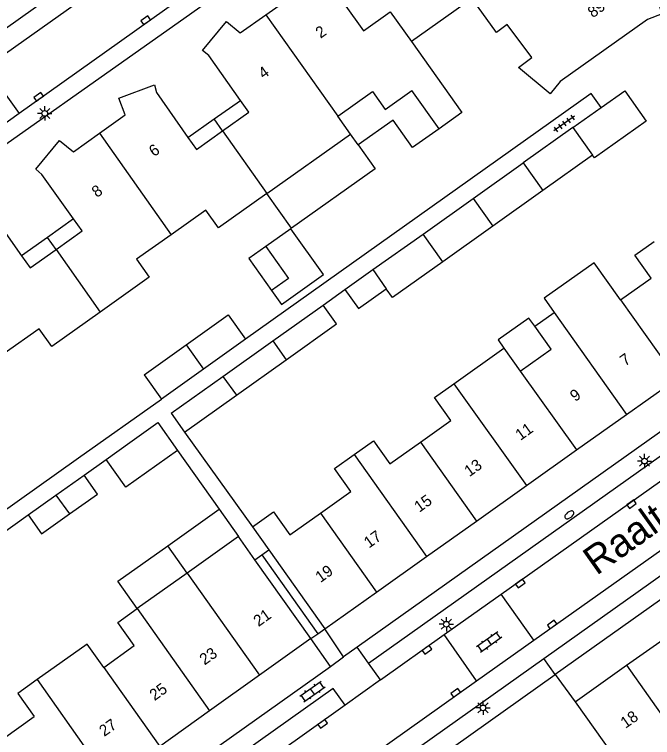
# Model space of a CAD drawing. Extents: x 124000 to 128010, y 398999 to 403000.
# Drawn here: x 126879.3 to 126935.4, y 399754.4 to 399818 of the extents above; entities that cross this region are included whole.
import ezdxf

# ---------------------------------------------------------------- set-up
doc = ezdxf.new("R2010")
doc.units = 0
for name, color, linetype in [('gg-afsc-erfafscheiding', 7, 'Continuous'), ('gg-afsc-muur', 7, 'Continuous'), ('gg-anno-huisnummerreeks BGT', 7, 'Continuous'), ('gg-anno-openbare ruimte label', 7, 'Continuous'), ('gg-bbg-gedigitaliseerde bebouwing', 7, 'Continuous'), ('gg-bbg-gedigitaliseerde bijgebouw', 7, 'Continuous'), ('gg-bbg-hoofdgebouw', 7, 'Continuous'), ('gg-bbg-luifel en loopbrug', 7, 'Continuous'), ('gg-bbg-onder overbouw', 7, 'Continuous'), ('gg-bbg-pand overbouw', 7, 'Continuous'), ('gg-bbg-tussenscheiding', 7, 'Continuous'), ('gg-bbg-tussenscheiding niveau 01', 7, 'Continuous'), ('gg-knt-verharding', 7, 'Continuous'), ('gg-knt-verharding nz', 7, 'Continuous'), ('gt-grn-weggrens', 7, 'Continuous'), ('gt-symb-brandkraan', 7, 'Continuous'), ('gt-symb-klinker verharding', 7, 'Continuous'), ('gt-symb-kolk', 7, 'Continuous'), ('gt-symb-lichtmast', 7, 'Continuous'), ('gt-symb-tegel verharding', 7, 'Continuous')]:
    doc.layers.add(name, color=color, linetype=linetype)

# ---------------------------------------------------------------- blocks, each defined once
blk = doc.blocks.new('gt0-TEG1')
at = {"layer": 'gt-symb-tegel verharding'}
for p, q in [((-1.125, 0), (1.125, 0)), ((-0.9, -0.25), (-0.9, 0.25)), ((-0.45, -0.25), (-0.45, 0.25)), ((0, -0.25), (0, 0.25)), ((0.45, -0.25), (0.45, 0.25)), ((0.9, -0.25), (0.9, 0.25))]:
    blk.add_line(p, q, dxfattribs=at)
blk = doc.blocks.new('gt0-KOLK')
at = {"layer": 'gt-symb-kolk'}
blk.add_lwpolyline([(0, 0), (0.375, 0), (0.375, 0.4), (-0.375, 0.4), (-0.375, 0), (0, 0)], dxfattribs=at)
blk = doc.blocks.new('gt0-LMAST')
at = {"layer": 'gt-symb-lichtmast'}
for p, q in [((-0.182, 0.173), (-0.447, 0.438)), ((-0.005, 0.246), (-0.005, 0.621)), ((0.172, 0.173), (0.437, 0.438)), ((-0.255, -0.004), (-0.63, -0.004)), ((-0.182, -0.181), (-0.447, -0.446)), ((-0.005, -0.254), (-0.005, -0.629)), ((0.437, -0.446), (0.172, -0.181)), ((0.245, -0.004), (0.62, -0.004))]:
    blk.add_line(p, q, dxfattribs=at)
blk.add_circle((-0.005, -0.004), 0.25, dxfattribs=at)
blk = doc.blocks.new('gt0-KL1')
at = {"layer": 'gt-symb-klinker verharding'}
for p, q in [((-1.15, 0.3), (1.15, 0.3)), ((-1, -0.3), (-1, 0.3)), ((-0.5, 0.3), (-0.5, 0.45)), ((0, -0.3), (0, 0.3)), ((0.5, 0.3), (0.5, 0.45)), ((1, -0.3), (1, 0.3)), ((-1.15, -0.3), (1.15, -0.3)), ((-0.5, -0.45), (-0.5, -0.3)), ((0.5, -0.45), (0.5, -0.3))]:
    blk.add_line(p, q, dxfattribs=at)
blk = doc.blocks.new('gt0-BR')
at = {"layer": 'gt-symb-brandkraan'}
for centre, radius, start, end in [((-0.244, 0), 0.206, 107.56694, 252.43307), ((0.599, -2.664), 3, 106.89205, 107.56694), ((0, -0.691), 0.938, 73.10799, 106.89205), ((-0.599, -2.664), 3, 72.43309, 73.10799), ((0.244, 0), 0.206, 287.56695, 72.43309), ((0.599, 2.664), 3, 252.43307, 253.10797), ((0, 0.691), 0.938, 253.10797, 286.89206), ((-0.599, 2.664), 3, 286.89206, 287.56695)]:
    blk.add_arc(centre, radius, start, end, dxfattribs=at)

msp = doc.modelspace()

# ---------------------------------------------------------------- linework, layer by layer
at = {"layer": 'gg-afsc-erfafscheiding'}
for p, q in [((126930.876, 399809.781), (126930.008, 399811.004)), ((126906.408, 399792.412), (126908.339, 399793.784)), ((126877.567, 399773.778), (126884.901, 399778.98)), ((126885.383, 399777.46), (126887.331, 399778.847)), ((126876.591, 399771.21), (126880.461, 399773.961))]:
    msp.add_line(p, q, dxfattribs=at)
at = {"layer": 'gg-afsc-muur'}
for p, q in [((126930.008, 399811.004), (126899.587, 399789.407)), ((126884.901, 399778.98), (126892.184, 399784.146)), ((126894.216, 399781.238), (126900.199, 399772.917)), ((126893.617, 399779.637), (126897.269, 399774.466))]:
    msp.add_line(p, q, dxfattribs=at)
at = {"layer": 'gg-bbg-gedigitaliseerde bebouwing'}
for p, q in [((126912.322, 399818.204), (126914.192, 399815.574)), ((126916.62, 399807.917), (126914.227, 399811.283)), ((126908.822, 399807.428), (126907.701, 399809.01)), ((126901.477, 399802.225), (126908.822, 399807.428)), ((126925.037, 399790.552), (126926.749, 399791.768)), ((126917.919, 399785.498), (126922.321, 399788.624)), ((126922.321, 399788.624), (126923.761, 399786.597)), ((126916.218, 399784.291), (126917.919, 399785.498)), ((126878.303, 399754.309), (126881.002, 399756.225))]:
    msp.add_line(p, q, dxfattribs=at)
for points in [[(126914.192, 399815.574), (126918.623, 399809.341), (126916.62, 399807.917)], [(126907.701, 399809.01), (126910.769, 399811.186), (126911.879, 399809.621), (126914.227, 399811.283)], [(126901.477, 399802.225), (126897.215, 399799.197), (126896.104, 399800.762), (126893.042, 399798.588)], [(126893.042, 399798.588), (126890.011, 399796.435), (126891.124, 399794.872), (126886.793, 399791.791)], [(126932.584, 399792.862), (126935.275, 399794.772), (126933.835, 399796.799), (126935.547, 399798.015)], [(126932.584, 399792.862), (126930.266, 399796.127), (126925.87, 399793.007), (126926.749, 399791.768)], [(126886.793, 399791.791), (126882.543, 399788.767), (126881.431, 399790.331), (126878.363, 399788.148)], [(126923.761, 399786.597), (126926.476, 399788.525), (126925.037, 399790.552)], [(126887.109, 399760.561), (126885.657, 399762.602), (126881.267, 399759.479)]]:
    msp.add_lwpolyline(points, dxfattribs=at)
at = {"layer": 'gg-bbg-gedigitaliseerde bijgebouw'}
for p, q in [((126928.397, 399808.022), (126930.876, 399809.781)), ((126928.397, 399808.022), (126924.017, 399804.912)), ((126930.127, 399805.595), (126925.741, 399802.482)), ((126919.613, 399801.787), (126924.017, 399804.912)), ((126925.741, 399802.482), (126921.339, 399799.358)), ((126915.208, 399798.66), (126919.613, 399801.787)), ((126921.339, 399799.358), (126916.935, 399796.225)), ((126910.801, 399795.532), (126915.208, 399798.66)), ((126908.339, 399793.784), (126910.801, 399795.532)), ((126901.879, 399793.702), (126902.757, 399792.466)), ((126901.98, 399789.263), (126906.408, 399792.412)), ((126890.663, 399786.277), (126894.361, 399788.914)), ((126894.361, 399788.914), (126895.885, 399786.778)), ((126897.6, 399786.144), (126901.98, 399789.263)), ((126898.783, 399784.483), (126903.166, 399787.604)), ((126895.885, 399786.778), (126892.184, 399784.146)), ((126890.663, 399786.277), (126892.184, 399784.146)), ((126893.033, 399782.901), (126897.6, 399786.144)), ((126894.216, 399781.238), (126898.783, 399784.483)), ((126893.033, 399782.901), (126894.216, 399781.238)), ((126889.4, 399780.319), (126891.878, 399782.082)), ((126891.878, 399782.082), (126893.617, 399779.637)), ((126887.331, 399778.847), (126889.4, 399780.319)), ((126882.914, 399775.704), (126885.383, 399777.46)), ((126880.461, 399773.961), (126882.914, 399775.704))]:
    msp.add_line(p, q, dxfattribs=at)
for points in [[(126930.876, 399809.781), (126932.946, 399811.251), (126934.833, 399808.592), (126930.289, 399805.367), (126930.127, 399805.595)], [(126902.757, 399792.466), (126906.452, 399795.093), (126903.584, 399799.128), (126901.37, 399797.553)], [(126901.37, 399797.553), (126903.36, 399794.755), (126901.879, 399793.702)], [(126916.935, 399796.225), (126912.517, 399793.075), (126911.962, 399793.854)], [(126908.339, 399793.784), (126909.521, 399792.12), (126911.962, 399793.854)], [(126903.166, 399787.604), (126907.589, 399790.754), (126906.408, 399792.412)], [(126893.617, 399779.637), (126889.07, 399776.402), (126887.331, 399778.847)], [(126884.1, 399774.049), (126886.563, 399775.8), (126885.383, 399777.46)], [(126880.461, 399773.961), (126881.641, 399772.301), (126884.1, 399774.049)]]:
    msp.add_lwpolyline(points, dxfattribs=at)
at = {"layer": 'gg-bbg-hoofdgebouw'}
for p, q in [((126933.112, 399782.803), (126937.507, 399785.925)), ((126928.71, 399779.676), (126933.112, 399782.803)), ((126924.308, 399776.549), (126928.71, 399779.676)), ((126919.905, 399773.422), (126924.308, 399776.549)), ((126915.503, 399770.295), (126919.905, 399773.422)), ((126900.199, 399772.917), (126901.641, 399770.887)), ((126898.974, 399772.051), (126894.461, 399768.846)), ((126900.419, 399770.017), (126898.974, 399772.051)), ((126911.1, 399767.168), (126915.503, 399770.295)), ((126894.461, 399768.846), (126890.065, 399765.726)), ((126906.569, 399763.949), (126911.1, 399767.168)), ((126933.121, 399760.742), (126937.522, 399763.871)), ((126905.343, 399763.084), (126900.83, 399759.87)), ((126928.595, 399757.524), (126933.121, 399760.742)), ((126900.83, 399759.87), (126896.431, 399756.738)), ((126928.595, 399757.524), (126934.986, 399748.534)), ((126896.431, 399756.738), (126892.04, 399753.611))]:
    msp.add_line(p, q, dxfattribs=at)
for points in [[(126927.974, 399821.247), (126931.638, 399823.743), (126933.665, 399820.903), (126935, 399821.396), (126936.252, 399818.022), (126934.969, 399817.532), (126927.277, 399812.083), (126926.391, 399810.997), (126923.606, 399813.312), (126924.771, 399814.179), (126922.62, 399817.072), (126921.671, 399816.366), (126919.614, 399819.248)], [(126901.382, 399817.934), (126903.647, 399819.533), (126903.109, 399821.029), (126906.268, 399822.198), (126906.441, 399821.506), (126906.577, 399821.314)], [(126906.577, 399821.314), (126909.975, 399816.535), (126912.322, 399818.204)], [(126899.16, 399810.393), (126896.351, 399814.345), (126895.811, 399814.789), (126897.916, 399817.349), (126899.116, 399816.334), (126901.382, 399817.934)], [(126886.727, 399807.515), (126889.004, 399809.136), (126888.439, 399810.598), (126891.566, 399811.77), (126891.767, 399811.095), (126894.52, 399807.153)], [(126884.455, 399799.987), (126881.675, 399803.897), (126881.144, 399804.354), (126883.234, 399806.883), (126884.452, 399805.894), (126886.727, 399807.515)], [(126894.52, 399807.153), (126895.264, 399806.087), (126897.577, 399807.726)], [(126872.028, 399797.045), (126874.274, 399798.649), (126873.751, 399800.123), (126876.881, 399801.339), (126877.098, 399800.66), (126879.883, 399796.742)], [(126882.924, 399797.303), (126885.208, 399798.927), (126884.455, 399799.987)], [(126879.883, 399796.742), (126880.639, 399795.678), (126882.924, 399797.303)], [(126914.986, 399780.368), (126917.656, 399782.264), (126916.218, 399784.291)], [(126909.135, 399779.262), (126910.856, 399780.484), (126912.295, 399778.458), (126914.986, 399780.368)], [(126906.172, 399774.109), (126908.862, 399776.019), (126907.423, 399778.046), (126909.135, 399779.262)], [(126900.199, 399772.917), (126902.042, 399774.225), (126903.481, 399772.199), (126906.172, 399774.109)], [(126887.109, 399760.561), (126889.8, 399762.472), (126888.353, 399764.51), (126890.065, 399765.726)], [(126881.267, 399759.479), (126879.555, 399758.263), (126881.002, 399756.225)]]:
    msp.add_lwpolyline(points, dxfattribs=at)
at = {"layer": 'gg-bbg-luifel en loopbrug'}
for p, q in [((126919.517, 399819.384), (126914.192, 399815.574)), ((126894.52, 399807.153), (126896.84, 399808.773)), ((126909.49, 399806.488), (126908.822, 399807.428)), ((126884.455, 399799.987), (126882.169, 399798.364)), ((126882.169, 399798.364), (126879.883, 399796.742)), ((126882.924, 399797.303), (126882.169, 399798.364)), ((126899.587, 399789.407), (126895.885, 399786.778)), ((126892.749, 399771.258), (126897.269, 399774.466)), ((126897.269, 399774.466), (126898.974, 399772.051)), ((126894.461, 399768.846), (126892.749, 399771.258))]:
    msp.add_line(p, q, dxfattribs=at)
for points in [[(126916.62, 399807.917), (126914.287, 399806.258), (126912.568, 399808.677), (126909.49, 399806.488)], [(126909.49, 399806.488), (126910.983, 399804.388), (126903.647, 399799.172), (126901.477, 399802.225)], [(126901.37, 399797.553), (126899.889, 399796.501), (126901.879, 399793.702)], [(126894.361, 399788.914), (126898.059, 399791.55), (126899.587, 399789.407)], [(126925.037, 399790.552), (126924.524, 399791.274), (126921.809, 399789.346), (126922.321, 399788.624)], [(126890.065, 399765.726), (126888.353, 399768.138), (126892.749, 399771.258)]]:
    msp.add_lwpolyline(points, dxfattribs=at)
at = {"layer": 'gg-bbg-onder overbouw'}
for p, q in [((126901.641, 399770.887), (126906.569, 399763.949)), ((126905.343, 399763.084), (126900.419, 399770.017))]:
    msp.add_line(p, q, dxfattribs=at)
msp.add_lwpolyline([(126897.577, 399807.726), (126899.891, 399809.365), (126899.16, 399810.393)], dxfattribs=at)
at = {"layer": 'gg-bbg-pand overbouw'}
for p, q in [((126896.84, 399808.773), (126899.16, 399810.393)), ((126897.577, 399807.726), (126896.84, 399808.773)), ((126901.022, 399770.446), (126901.641, 399770.887)), ((126900.419, 399770.017), (126901.022, 399770.446)), ((126905.956, 399763.516), (126906.569, 399763.949)), ((126905.343, 399763.084), (126905.956, 399763.516))]:
    msp.add_line(p, q, dxfattribs=at)
at = {"layer": 'gg-bbg-tussenscheiding'}
for p, q in [((126901.382, 399817.934), (126907.701, 399809.01)), ((126928.397, 399808.022), (126930.127, 399805.595)), ((126886.727, 399807.515), (126893.042, 399798.588)), ((126897.577, 399807.726), (126901.477, 399802.225)), ((126924.017, 399804.912), (126925.741, 399802.482)), ((126919.613, 399801.787), (126921.339, 399799.358)), ((126916.935, 399796.225), (126915.208, 399798.66)), ((126882.924, 399797.303), (126886.793, 399791.791)), ((126910.801, 399795.532), (126911.962, 399793.854)), ((126932.584, 399792.862), (126937.507, 399785.925)), ((126926.749, 399791.768), (126933.112, 399782.803)), ((126901.98, 399789.263), (126903.166, 399787.604)), ((126897.6, 399786.144), (126898.783, 399784.483)), ((126923.761, 399786.597), (126928.71, 399779.676)), ((126917.919, 399785.498), (126924.308, 399776.549)), ((126914.986, 399780.368), (126919.905, 399773.422)), ((126909.135, 399779.262), (126915.503, 399770.295)), ((126882.914, 399775.704), (126884.1, 399774.049)), ((126906.172, 399774.109), (126911.1, 399767.168)), ((126894.461, 399768.846), (126900.83, 399759.87)), ((126890.065, 399765.726), (126896.431, 399756.738)), ((126933.121, 399760.742), (126938.031, 399753.766)), ((126887.109, 399760.561), (126892.04, 399753.611)), ((126881.267, 399759.479), (126887.633, 399750.473))]:
    msp.add_line(p, q, dxfattribs=at)
at = {"layer": 'gg-bbg-tussenscheiding niveau 01'}
msp.add_line((126901.022, 399770.446), (126905.956, 399763.516), dxfattribs=at)
at = {"layer": 'gg-knt-verharding'}
for p, q in [((126876.757, 399813.332), (126879.66, 399809.257)), ((126879.66, 399809.257), (126874.626, 399805.683)), ((126948.155, 399789.83), (126909.409, 399762.335)), ((126962.345, 399785.149), (126926.825, 399759.934)), ((126924.965, 399762.958), (126922.075, 399766.994)), ((126908.205, 399761.481), (126906.569, 399763.949)), ((126919.898, 399759.361), (126917.063, 399763.438)), ((126907.06, 399760.641), (126905.343, 399763.084)), ((126909.409, 399762.335), (126908.205, 399761.481)), ((126907.06, 399760.641), (126908.205, 399761.481)), ((126911.45, 399759.455), (126910.415, 399760.918)), ((126864.146, 399730.225), (126907.06, 399760.641)), ((126911.45, 399759.455), (126908.369, 399757.245)), ((126926.825, 399759.934), (126928.595, 399757.524))]:
    msp.add_line(p, q, dxfattribs=at)
for points in [[(126915.828, 399841.005), (126914.78, 399842.517), (126829.962, 399782.277), (126830.97, 399780.771)], [(126919.289, 399837.47), (126908.621, 399829.907), (126898.857, 399822.908), (126879.66, 399809.257)], [(126906.543, 399826.332), (126860.305, 399793.716), (126832.842, 399774.155)], [(126910.415, 399760.918), (126973.98, 399806.044), (126975.048, 399804.582)], [(126925.823, 399761.345), (126978.963, 399799.064), (126977.934, 399800.556)], [(126868.73, 399723.042), (126869.78, 399721.566), (126925.823, 399761.345)], [(126908.369, 399757.245), (126907.303, 399758.711), (126868.284, 399731.004), (126869.302, 399729.525)]]:
    msp.add_lwpolyline(points, dxfattribs=at)
at = {"layer": 'gg-knt-verharding nz'}
for p, q in [((126876.757, 399813.332), (126915.828, 399841.005)), ((126922.075, 399766.994), (126975.048, 399804.582)), ((126924.965, 399762.958), (126977.934, 399800.556)), ((126917.063, 399763.438), (126922.075, 399766.994)), ((126911.45, 399759.455), (126917.063, 399763.438)), ((126919.898, 399759.361), (126924.965, 399762.958)), ((126868.73, 399723.042), (126919.898, 399759.361)), ((126908.369, 399757.245), (126869.302, 399729.525))]:
    msp.add_line(p, q, dxfattribs=at)
at = {"layer": 'gt-grn-weggrens'}
for p, q in [((126910.415, 399760.918), (126909.409, 399762.335)), ((126926.825, 399759.934), (126925.823, 399761.345)), ((126917.878, 399753.583), (126926.825, 399759.934))]:
    msp.add_line(p, q, dxfattribs=at)

# ---------------------------------------------------------------- block references
at = {"layer": 'gt-symb-brandkraan', "rotation": 36.8240335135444}
msp.add_blockref('gt0-BR', (126928.076, 399773.965), dxfattribs=at)
at = {"layer": 'gt-symb-klinker verharding'}
for p, rotation in [((126921.013, 399762.781), -144.60889248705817), ((126905.476, 399758.437), 35.39110751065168)]:
    msp.add_blockref('gt0-KL1', p, dxfattribs=dict(at, rotation=rotation))
at = {"layer": 'gt-symb-kolk'}
for p, rotation in [((126890.924, 399817.285), 35.311213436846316), ((126881.495, 399810.56), 35.51769786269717), ((126933.432, 399775.062), -144.56219853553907), ((126923.658, 399768.099), -144.52896067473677), ((126926.68, 399764.169), 35.39110751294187), ((126915.444, 399762.264), -144.60889248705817), ((126918.197, 399758.164), 35.39110751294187), ((126906.265, 399755.751), -144.60889248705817)]:
    msp.add_blockref('gt0-KOLK', p, dxfattribs=dict(at, rotation=rotation))
at = {"layer": 'gt-symb-lichtmast'}
for p in [(126881.931, 399809.269), (126934.698, 399778.701), (126917.262, 399764.352), (126920.488, 399757.002)]:
    msp.add_blockref('gt0-LMAST', p, dxfattribs=at)
at = {"layer": 'gt-symb-tegel verharding', "rotation": -144.60889248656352}
msp.add_blockref('gt0-TEG1', (126927.628, 399808.379), dxfattribs=at)

# ---------------------------------------------------------------- texts
at = {"layer": 'gg-anno-huisnummerreeks BGT'}
for s, rotation, p in [('89', 35.5, (126930.138, 399817.621)), ('2', 35.2, (126906.19, 399815.82)), ('4', 35.5, (126901.163, 399812.25)), ('6', 35.4, (126891.536, 399805.411)), ('8', 35.6, (126886.505, 399801.822)), ('7', 35.4, (126932.981, 399787.003)), ('9', 35.4, (126928.586, 399783.881)), ('11', 35.4, (126923.774, 399780.462)), ('13', 35.4, (126919.285, 399777.273)), ('15', 35.4, (126914.881, 399774.146)), ('17', 35.4, (126910.446, 399770.995)), ('19', 35.4, (126906.177, 399767.963)), ('21', 35.4, (126900.732, 399764.098)), ('23', 35.4, (126895.983, 399760.716)), ('25', 35.4, (126891.587, 399757.587)), ('18', 35.4, (126933.025, 399755.152)), ('27', 35.4, (126887.156, 399754.431))]:
    msp.add_text(s, height=1, rotation=rotation, dxfattribs=at).set_placement(p)
at = {"layer": 'gg-anno-openbare ruimte label'}
msp.add_text('Raaltestraat', height=2.5, rotation=35.4, dxfattribs=at).set_placement((126930.463, 399768.59))

doc.saveas('drawing.dxf')
